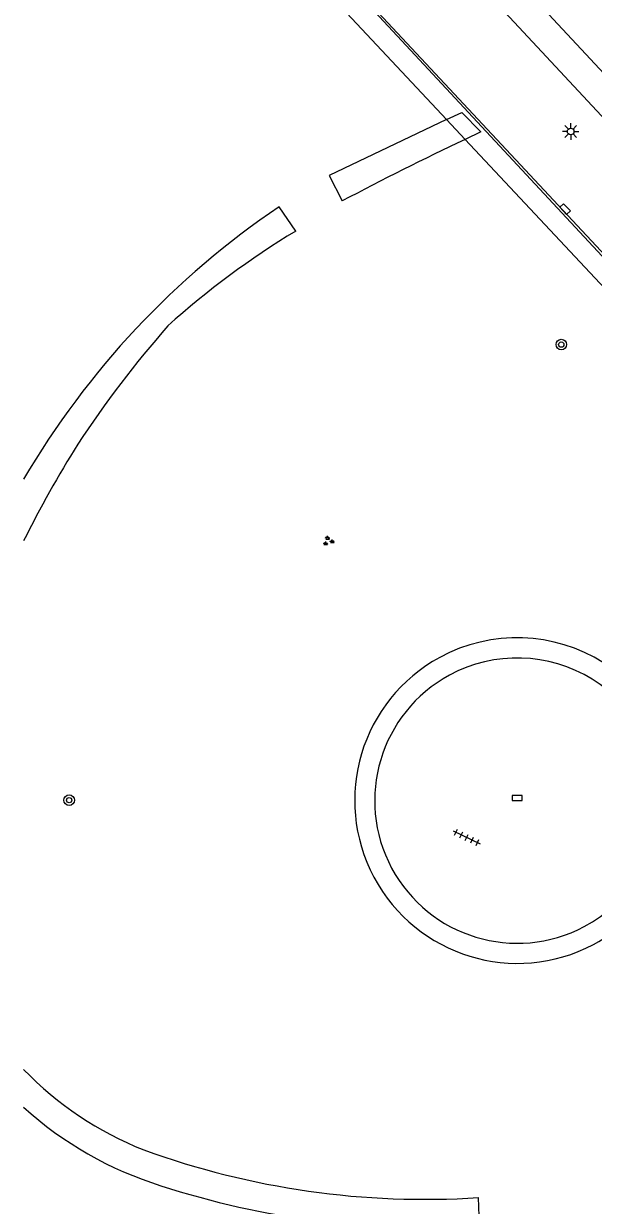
# Model space of a CAD drawing. Extents: x 128000 to 131008, y 398996 to 402500.
# Drawn here: x 128000 to 128043, y 399077.6 to 399166.7 of the extents above; entities that cross this region are included whole.
import ezdxf

# ---------------------------------------------------------------- set-up
doc = ezdxf.new("R2010")
doc.units = 0
for name, color, linetype in [('gg-knt-BGT kruinlijn', 7, 'Continuous'), ('gg-knt-bovenkant onderkant talud', 7, 'Continuous'), ('gg-knt-verharding', 7, 'Continuous'), ('gg-kntw-bovenkant insteek waterloop', 7, 'Continuous'), ('gt-grn-groengrens', 7, 'Continuous'), ('gt-symb-boom', 7, 'Continuous'), ('gt-symb-groenvak', 7, 'Continuous'), ('gt-symb-kolk', 7, 'Continuous'), ('gt-symb-lichtmast', 7, 'Continuous'), ('gt-symb-tegel verharding', 7, 'Continuous')]:
    doc.layers.add(name, color=color, linetype=linetype)

# ---------------------------------------------------------------- blocks, each defined once
blk = doc.blocks.new('gt0-TEG1')
at = {"layer": 'gt-symb-tegel verharding'}
for p, q in [((-1.125, 0), (1.125, 0)), ((-0.9, -0.25), (-0.9, 0.25)), ((-0.45, -0.25), (-0.45, 0.25)), ((0, -0.25), (0, 0.25)), ((0.45, -0.25), (0.45, 0.25)), ((0.9, -0.25), (0.9, 0.25))]:
    blk.add_line(p, q, dxfattribs=at)
blk = doc.blocks.new('gt0-KOLK')
at = {"layer": 'gt-symb-kolk'}
blk.add_lwpolyline([(0, 0), (0.375, 0), (0.375, 0.4), (-0.375, 0.4), (-0.375, 0), (0, 0)], dxfattribs=at)
blk = doc.blocks.new('gt0-BOOM')
at = {"layer": 'gt-symb-boom'}
for radius in [0.4, 0.2]:
    blk.add_circle((0, 0), radius, dxfattribs=at)
blk = doc.blocks.new('gt0-GRVAK')
at = {"layer": 'gt-symb-groenvak'}
for p, q in [((-0.11, 0.189), (-0.228, 0.24)), ((-0.182, 0.153), (0.088, 0.153)), ((-0.091, 0.211), (-0.156, 0.322)), ((-0.047, 0.214), (-0.047, 0.393)), ((-0.004, 0.211), (0.061, 0.322)), ((0.015, 0.189), (0.133, 0.24)), ((0.262, -0.052), (0.197, 0.059)), ((0.305, -0.049), (0.305, 0.13)), ((0.349, -0.052), (0.414, 0.059)), ((-0.245, -0.228), (-0.363, -0.177)), ((-0.318, -0.264), (-0.047, -0.264)), ((-0.226, -0.206), (-0.291, -0.095)), ((-0.183, -0.203), (-0.183, -0.024)), ((-0.139, -0.206), (-0.074, -0.095)), ((-0.12, -0.228), (-0.002, -0.177)), ((0.243, -0.074), (0.125, -0.023)), ((0.17, -0.11), (0.441, -0.11)), ((0.368, -0.074), (0.486, -0.023))]:
    blk.add_line(p, q, dxfattribs=at)
blk = doc.blocks.new('gt0-LMAST')
at = {"layer": 'gt-symb-lichtmast'}
for p, q in [((-0.182, 0.173), (-0.447, 0.438)), ((-0.005, 0.246), (-0.005, 0.621)), ((0.172, 0.173), (0.437, 0.438)), ((-0.255, -0.004), (-0.63, -0.004)), ((-0.182, -0.181), (-0.447, -0.446)), ((-0.005, -0.254), (-0.005, -0.629)), ((0.437, -0.446), (0.172, -0.181)), ((0.245, -0.004), (0.62, -0.004))]:
    blk.add_line(p, q, dxfattribs=at)
blk.add_circle((-0.005, -0.004), 0.25, dxfattribs=at)

msp = doc.modelspace()

# ---------------------------------------------------------------- linework, layer by layer
at = {"layer": 'gg-knt-BGT kruinlijn'}
for p in [(128031.922, 399159.486), (128072.647, 399115.986)]:
    msp.add_line(p, (128033.314, 399158), dxfattribs=at)
msp.add_lwpolyline([(128000, 399183.78), (128006.668, 399186.46), (128031.922, 399159.486)], dxfattribs=at)
at = {"layer": 'gg-knt-bovenkant onderkant talud'}
msp.add_line((128007.299, 399188.279), (128073.67, 399116.925), dxfattribs=at)
at = {"layer": 'gg-knt-verharding'}
for p, q in [((128007.413, 399188.329), (128129.97, 399056.957)), ((128077.132, 399123.812), (128025.284, 399179.431))]:
    msp.add_line(p, q, dxfattribs=at)
for centre, radius, start, end in [((128037.246, 399108.112), 12.285, 357.48092, 118.3429), ((128037.274, 399108.127), 12.285, 118.4892, 297.78252), ((128037.267, 399108.12), 10.757, 297.94963, 118.47295), ((128037.255, 399108.114), 10.757, 118.39773, 298.02485), ((128037.25, 399108.107), 12.278, 297.92475, 332.86659)]:
    msp.add_arc(centre, radius, start, end, dxfattribs=at)
at = {"layer": 'gg-kntw-bovenkant insteek waterloop'}
msp.add_lwpolyline([(128078.017, 399126.291), (128032.994, 399174.557), (128032.549, 399175.2)], dxfattribs=at)
at = {"layer": 'gt-grn-groengrens'}
for p, q in [((128020.543, 399151.077), (128019.295, 399152.911)), ((128034.413, 399076.062), (128034.322, 399078.172))]:
    msp.add_line(p, q, dxfattribs=at)
for points in [[(128031.922, 399159.486), (128033.072, 399160.034), (128034.507, 399158.564), (128033.314, 399158)], [(128031.922, 399159.486), (128023.071, 399155.273), (128024.039, 399153.35)]]:
    msp.add_lwpolyline(points, dxfattribs=at)
for centre, radius, start, end in [((128142.455, 398928.73), 253.922, 115.45615, 117.79744), ((128054.567, 399100.469), 63.201, 123.92452, 149.70028), ((128052.512, 399097.822), 62.114, 120.97651, 132.08063), ((128069.072, 399092.61), 77.581, 138.59186, 146.88382), ((128074.285, 399090.761), 82.967, 147.78145, 153.55384), ((128018.556, 399105.777), 25.81, 224.03319, 248.43225), ((128018.586, 399105.525), 27.705, 227.86658, 252.72707), ((128030.267, 399140.074), 62.035, 250.01753, 273.74768), ((128030.194, 399140.014), 64.091, 251.97338, 273.77483)]:
    msp.add_arc(centre, radius, start, end, dxfattribs=at)

# ---------------------------------------------------------------- block references
at = {"layer": 'gt-symb-boom'}
for p in [(128040.58, 399142.519), (128003.435, 399108.149)]:
    msp.add_blockref('gt0-BOOM', p, dxfattribs=at)
at = {"layer": 'gt-symb-groenvak'}
msp.add_blockref('gt0-GRVAK', (128022.987, 399127.692), dxfattribs=at)
at = {"layer": 'gt-symb-kolk', "rotation": -46.986106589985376}
msp.add_blockref('gt0-KOLK', (128040.719, 399152.601), dxfattribs=at)
at = {"layer": 'gt-symb-kolk'}
msp.add_blockref('gt0-KOLK', (128037.249, 399108.113), dxfattribs=at)
at = {"layer": 'gt-symb-lichtmast'}
msp.add_blockref('gt0-LMAST', (128041.292, 399158.598), dxfattribs=at)
at = {"layer": 'gt-symb-tegel verharding', "rotation": -25.667875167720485}
msp.add_blockref('gt0-TEG1', (128033.442, 399105.34), dxfattribs=at)

doc.saveas('drawing.dxf')
